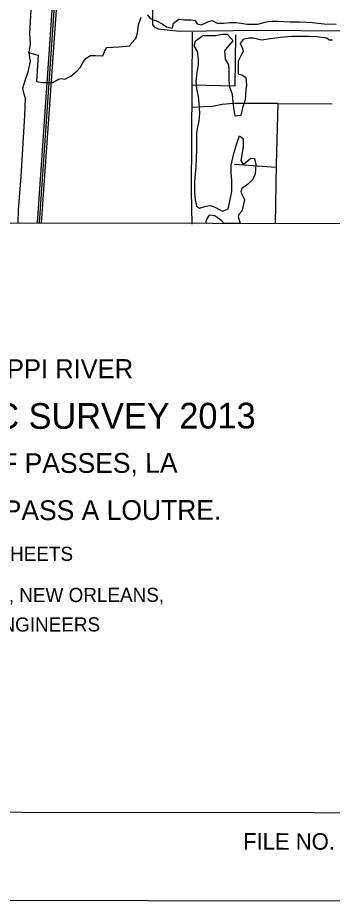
# Model space of a CAD drawing. Extents: x 3219052 to 3256913, y 800770 to 826146.
# Drawn here: x 3251304 to 3253531, y 801353 to 807605 of the extents above; entities that cross this region are included whole.
import ezdxf

# ---------------------------------------------------------------- set-up
doc = ezdxf.new("R2010")
doc.units = 0
for name, color, linetype in [('G-ANNO-NPLT', 7, 'Continuous'), ('V-ANNO-SYMB', 7, 'Continuous'), ('V-ANNO-TEXT', 7, 'Continuous'), ('V-GRID-FRAM', 7, 'Continuous'), ('V-ROAD-CNTR', 7, 'Continuous'), ('V-SITE-VEGE', 7, 'Continuous'), ('V-TOPO-SHOR', 7, 'Continuous')]:
    doc.layers.add(name, color=color, linetype=linetype)

msp = doc.modelspace()

# ---------------------------------------------------------------- linework, layer by layer
at = {"layer": 'G-ANNO-NPLT'}
msp.add_lwpolyline([(3219635.1, 801396), (3256301.7, 801353.3), (3256329.8, 825519.9), (3219663.2, 825562.6)], close=True, dxfattribs=at)
at = {"layer": 'V-ANNO-SYMB'}
msp.add_lwpolyline([(3222385.9, 802017.8), (3255469.1, 801979.3), (3255495.8, 824895.9), (3222412.6, 824934.4), (3222385.9, 802017.8)], dxfattribs=at)
at = {"layer": 'V-GRID-FRAM'}
for points in [[(3223248.6, 824370.1), (3254658.5, 824333.6), (3254645.2, 806146.9), (3223219.5, 806183.5), (3223248.6, 824370.1)], [(3254645.2, 806146.9), (3223219.5, 806183.5)]]:
    msp.add_lwpolyline(points, dxfattribs=at)
at = {"layer": 'V-ROAD-CNTR'}
for points in [[(3251587, 808358.7), (3251560.1, 808060), (3251567.1, 808018.2), (3251567, 807965.4), (3251441.5, 806154.3)], [(3251601.9, 808357.4), (3251575.2, 808060.6), (3251582.1, 808019.4), (3251582, 807964.9), (3251456.5, 806153.3)], [(3251616.8, 808356.1), (3251590.3, 808061.1), (3251597.1, 808020.7), (3251597, 807964.4), (3251471.4, 806152.3)]]:
    msp.add_lwpolyline(points, dxfattribs=at)
at = {"layer": 'V-SITE-VEGE'}
for p, q in [((3251390.8, 807491.2), (3251408.7, 807840.9)), ((3252224.1, 807625.7), (3252242.1, 807598.8)), ((3252242.1, 807598.8), (3252291.3, 807580.9)), ((3252407.8, 807567.4), (3252443.7, 807594.3)), ((3252443.7, 807594.3), (3252479.5, 807589.8)), ((3252291.3, 807580.9), (3252327.2, 807562.9)), ((3252327.2, 807562.9), (3252358.6, 807540.5)), ((3252358.6, 807540.5), (3252398.9, 807531.6)), ((3252398.9, 807531.6), (3252407.8, 807567.4)), ((3252479.5, 807589.8), (3252528.8, 807589.8)), ((3252528.8, 807589.8), (3252560.2, 807585.4)), ((3252560.2, 807585.4), (3252573.6, 807562.9)), ((3252573.6, 807562.9), (3252605, 807554)), ((3252605, 807554), (3252649.8, 807576.4)), ((3252649.8, 807576.4), (3252681.1, 807585.4)), ((3252681.1, 807585.4), (3252717, 807567.4)), ((3252717, 807567.4), (3252761.8, 807567.4)), ((3252761.8, 807567.4), (3252806.6, 807571.9)), ((3252806.6, 807571.9), (3252851.4, 807571.9)), ((3252851.4, 807571.9), (3252932, 807558.5)), ((3252932, 807558.5), (3253003.7, 807558.5)), ((3253003.7, 807558.5), (3253066.5, 807576.4)), ((3253066.5, 807576.4), (3253102.3, 807580.9)), ((3253102.3, 807580.9), (3253147.1, 807580.9)), ((3253147.1, 807580.9), (3253232.2, 807576.4)), ((3253232.2, 807576.4), (3253303.9, 807576.4)), ((3253303.9, 807576.4), (3253389, 807571.9)), ((3253389, 807571.9), (3253474.2, 807562.9)), ((3253474.2, 807562.9), (3253559.3, 807558.5)), ((3251395.3, 807419.5), (3251390.8, 807491.2)), ((3252613.9, 807477.8), (3252587.1, 807455.3)), ((3252703.5, 807477.8), (3252613.9, 807477.8)), ((3252757.3, 807486.7), (3252703.5, 807477.8)), ((3252788.7, 807486.7), (3252757.3, 807486.7)), ((3252829, 807441.9), (3252788.7, 807486.7)), ((3253241.2, 807473.3), (3253165, 807464.3)), ((3253366.6, 807473.3), (3253241.2, 807473.3)), ((3253424.9, 807468.8), (3253366.6, 807473.3)), ((3253492.1, 807459.8), (3253424.9, 807468.8)), ((3251386.3, 807361.2), (3251395.3, 807419.5)), ((3252560.2, 807437.4), (3252551.2, 807406)), ((3252551.2, 807406), (3252573.6, 807365.7)), ((3252587.1, 807455.3), (3252560.2, 807437.4)), ((3252770.7, 807370.1), (3252797.6, 807406)), ((3252797.6, 807406), (3252829, 807441.9)), ((3252900.7, 807450.8), (3252878.3, 807423.9)), ((3252878.3, 807423.9), (3252896.2, 807388.1)), ((3252941, 807459.8), (3252900.7, 807450.8)), ((3252972.4, 807459.8), (3252941, 807459.8)), ((3253030.6, 807446.4), (3252972.4, 807459.8)), ((3253093.3, 807455.3), (3253030.6, 807446.4)), ((3253165, 807464.3), (3253093.3, 807455.3)), ((3253510, 807446.4), (3253492.1, 807459.8)), ((3253532.4, 807446.4), (3253510, 807446.4)), ((3251390.8, 807320.8), (3251386.3, 807361.2)), ((3252573.6, 807365.7), (3252582.6, 807311.8)), ((3252775.2, 807311.8), (3252770.7, 807370.1)), ((3252900.7, 807365.7), (3252882.8, 807334.3)), ((3252896.2, 807388.1), (3252900.7, 807365.7)), ((3251377.4, 807222.2), (3251395.3, 807298.4)), ((3251395.3, 807298.4), (3251390.8, 807320.8)), ((3252582.6, 807311.8), (3252582.6, 807271.5)), ((3252797.6, 807271.5), (3252775.2, 807311.8)), ((3252882.8, 807334.3), (3252864.8, 807298.4)), ((3252864.8, 807298.4), (3252864.8, 807208.7)), ((3251355, 807154.9), (3251377.4, 807222.2)), ((3252573.6, 807231.1), (3252569.1, 807195.3)), ((3252582.6, 807271.5), (3252573.6, 807231.1)), ((3252802.1, 807231.1), (3252797.6, 807271.5)), ((3252802.1, 807163.9), (3252802.1, 807231.1)), ((3251341.5, 807105.6), (3251355, 807154.9)), ((3252569.1, 807195.3), (3252564.6, 807154.9)), ((3252564.6, 807154.9), (3252569.1, 807101.1)), ((3252806.6, 807114.6), (3252802.1, 807163.9)), ((3252864.8, 807208.7), (3252896.2, 807199.8)), ((3252896.2, 807199.8), (3252918.6, 807181.8)), ((3252918.6, 807181.8), (3252923.1, 807128)), ((3251350.5, 807065.2), (3251341.5, 807105.6)), ((3252569.1, 807101.1), (3252582.6, 807047.3)), ((3252824.5, 807060.8), (3252806.6, 807114.6)), ((3252918.6, 807096.6), (3252914.1, 807024.9)), ((3252923.1, 807128), (3252918.6, 807096.6)), ((3251359.4, 807033.8), (3251350.5, 807065.2)), ((3251355, 806912.8), (3251359.4, 807033.8)), ((3252582.6, 807047.3), (3252587.1, 807002.5)), ((3252829, 807006.9), (3252824.5, 807060.8)), ((3252587.1, 807002.5), (3252591.5, 806930.7)), ((3252833.5, 806966.6), (3252829, 807006.9)), ((3252914.1, 807024.9), (3252896.2, 806966.6)), ((3251328.1, 806482.3), (3251355, 806912.8)), ((3252591.5, 806930.7), (3252587.1, 806872.4)), ((3252842.4, 806908.3), (3252833.5, 806966.6)), ((3252882.8, 806912.8), (3252842.4, 806908.3)), ((3252896.2, 806966.6), (3252882.8, 806912.8)), ((3252587.1, 806872.4), (3252578.1, 806832.1)), ((3252578.1, 806832.1), (3252569.1, 806787.2)), ((3252569.1, 806787.2), (3252569.1, 806675.1)), ((3252855.9, 806715.5), (3252873.8, 806769.3)), ((3252873.8, 806769.3), (3252900.7, 806751.4)), ((3252900.7, 806751.4), (3252900.7, 806693.1)), ((3252569.1, 806675.1), (3252564.6, 806549.6)), ((3252833.5, 806643.8), (3252855.9, 806715.5)), ((3252900.7, 806693.1), (3252891.7, 806634.8)), ((3252815.5, 806563), (3252833.5, 806643.8)), ((3252891.7, 806634.8), (3252882.8, 806594.4)), ((3252882.8, 806594.4), (3252900.7, 806567.5)), ((3252900.7, 806567.5), (3252954.4, 806612.4)), ((3252954.4, 806612.4), (3252981.3, 806607.9)), ((3252981.3, 806607.9), (3252990.3, 806567.5)), ((3252564.6, 806549.6), (3252555.7, 806446.5)), ((3252815.5, 806504.8), (3252815.5, 806563)), ((3252990.3, 806567.5), (3252985.8, 806500.3)), ((3251310.2, 806244.7), (3251328.1, 806482.3)), ((3252820, 806455.4), (3252815.5, 806504.8)), ((3252985.8, 806500.3), (3252967.9, 806459.9)), ((3252555.7, 806446.5), (3252555.7, 806365.8)), ((3252820, 806374.7), (3252820, 806455.4)), ((3252932, 806424), (3252891.7, 806397.1)), ((3252967.9, 806459.9), (3252932, 806424)), ((3252555.7, 806365.8), (3252560.2, 806316.4)), ((3252806.6, 806307.5), (3252820, 806374.7)), ((3252891.7, 806397.1), (3252882.8, 806370.2)), ((3252882.8, 806370.2), (3252900.7, 806338.9)), ((3252560.2, 806316.4), (3252569.1, 806271.6)), ((3252793.1, 806253.7), (3252806.6, 806307.5)), ((3252909.6, 806316.4), (3252891.7, 806235.7)), ((3252900.7, 806338.9), (3252909.6, 806316.4)), ((3251307.6, 806150.8), (3251310.2, 806244.7)), ((3252569.1, 806271.6), (3252591.5, 806258.1)), ((3252591.5, 806258.1), (3252636.3, 806271.6)), ((3252636.3, 806271.6), (3252667.7, 806276.1)), ((3252667.7, 806276.1), (3252694.6, 806267.1)), ((3252694.6, 806267.1), (3252734.9, 806244.7)), ((3252734.9, 806244.7), (3252757.3, 806235.7)), ((3252757.3, 806235.7), (3252793.1, 806253.7)), ((3252891.7, 806235.7), (3252869.3, 806213.3)), ((3252645.3, 806186.4), (3252636.3, 806164)), ((3252636.3, 806164), (3252638, 806149.3)), ((3252658.7, 806208.8), (3252645.3, 806186.4)), ((3252699.1, 806204.3), (3252658.7, 806208.8)), ((3252748.3, 806168.5), (3252699.1, 806204.3)), ((3252764.9, 806149.1), (3252748.3, 806168.5)), ((3252869.3, 806213.3), (3252864.8, 806195.4)), ((3252864.8, 806195.4), (3252878.3, 806150.5)), ((3252638, 806149.3), (3251307.6, 806150.8)), ((3252877.8, 806149), (3252764.9, 806149.1)), ((3252878.3, 806150.5), (3252877.8, 806149))]:
    msp.add_line(p, q, dxfattribs=at)
at = {"layer": 'V-TOPO-SHOR'}
msp.add_line((3253133.6, 806546.1), (3252838.6, 806567.6), dxfattribs=at)
for points in [[(3252654.3, 808077.8), (3252432.2, 808102.6), (3252401, 808099.1), (3252376.7, 808092.3), (3252359.3, 808068), (3252338.3, 808005.6), (3252317.3, 807925.8), (3252292.9, 807863.4), (3252275.5, 807835.6), (3252261.6, 807811.4), (3252261.5, 807780.1), (3252257.6, 807582.3), (3252257.6, 807558), (3252271.4, 807540.6), (3252299.1, 807526.7), (3252361.6, 807519.6), (3252448.4, 807509), (3253021.1, 807518.2), (3253593.8, 807513.5), (3253913.1, 807523.3), (3254305.3, 807532.9), (3254301.8, 807480.8), (3254308.7, 807484.3)], [(3251379, 807358.5), (3251448.4, 807341), (3251437.6, 807153.6), (3251479.2, 807146.6), (3251510.4, 807146.5), (3251552.1, 807146.4), (3251593.8, 807170.6), (3251611.2, 807174.1), (3251638.9, 807170.5), (3251680.6, 807191.3), (3251725.8, 807229.4), (3251746.7, 807253.6), (3251771.1, 807295.2), (3251788.5, 807319.5), (3251819.8, 807336.8), (3251854.5, 807336.7), (3251906.5, 807336.6), (3251920.5, 807371.3), (3251934.4, 807395.5), (3252021.2, 807398.8), (3252097.6, 807405.6), (3252108, 807422.9), (3252139.3, 807457.6), (3252153.3, 807495.7), (3252160.4, 807554.7), (3252177.8, 807610.2)], [(3252538.6, 807501.9), (3252533.5, 806748.7), (3252532.8, 806380.8), (3252535.7, 806144.7)], [(3252534.3, 807130.5), (3252843.2, 807122.9), (3252847.5, 807483.9)], [(3253148.4, 806997.3), (3252829.1, 806998), (3252752.7, 806991.2), (3252683.3, 806977.5), (3252620.8, 806974.1), (3252534, 806970.8)], [(3253129.3, 806147), (3253137.1, 806566.9), (3253148.4, 806997.3), (3253530.2, 806996.5)]]:
    msp.add_lwpolyline(points, dxfattribs=at)

# ---------------------------------------------------------------- texts
at = {"layer": 'V-ANNO-TEXT'}
for s, height, rotation, p in [('MISSISSIPPI RIVER', 135, 0.1091, (3250446.1, 805051.3)), ('HYDROGRAPHIC SURVEY 2013', 181.7, 0.1091, (3249329.6, 804692.3)), ('BLACK HAWK, LA TO HEAD OF PASSES, LA', 140, 0.1091, (3248544.9, 804378.5)), ('ALSO SOUTHWEST, SOUTH, AND PASS A LOUTRE.', 140, 0.1091, (3248147.6, 804044.1)), ('IN 86 SHEETS', 100, 0.1091, (3250804.6, 803760.8)), ('U.S. ARMY ENGINEER DISTRICT, NEW ORLEANS,', 100, 0.1091, (3249168.3, 803466.2)), ('CORPS OF ENGINEERS', 100, 0.1091, (3250364.7, 803260)), ('FILE NO. H-5-47753', 116.66, 359.93336, (3252899.4, 801719.2))]:
    msp.add_text(s, height=height, rotation=rotation, dxfattribs=at).set_placement(p)

doc.saveas('drawing.dxf')
